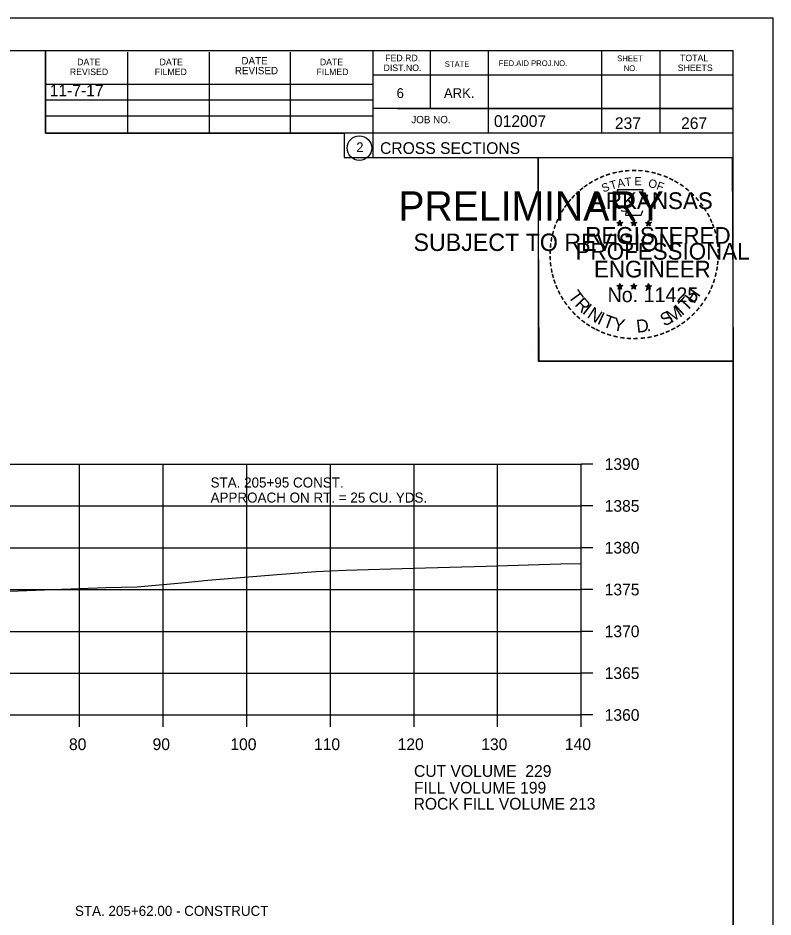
# Model space of a CAD drawing. Extents: x 1374311 to 1383814, y 384102 to 406278.
# Drawn here: x 1382712.7 to 1382803, y 403184.2 to 403291.7 of the extents above; entities that cross this region are included whole.
import ezdxf

# ---------------------------------------------------------------- set-up
doc = ezdxf.new("R2010")
doc.units = 0
for name, color, linetype in [('R_Axis', 7, 'Continuous'), ('R_Axis Annot', 7, 'Continuous'), ('R_Border', 7, 'Continuous'), ('R_Border Notes', 7, 'Continuous'), ('R_Border PE', 7, 'Continuous'), ('R_Border Prem', 7, 'Continuous'), ('R_Exist Surface', 7, 'Continuous'), ('R_Fin Surface', 7, 'Continuous'), ('R_Grid', 7, 'Continuous'), ('R_No Plot', 7, 'Continuous'), ('R_Water', 7, 'Continuous'), ('R_Water Annot', 7, 'Continuous')]:
    doc.layers.add(name, color=color, linetype=linetype)

msp = doc.modelspace()

# ---------------------------------------------------------------- linework, layer by layer
at = {"layer": 'R_Axis'}
for p, q in [((1382780.07, 403208.35), (1382780.07, 403238.35)), ((1382781.47, 403238.35), (1382780.07, 403238.35)), ((1382781.47, 403233.35), (1382780.07, 403233.35)), ((1382781.47, 403228.35), (1382780.07, 403228.35)), ((1382781.47, 403223.35), (1382780.07, 403223.35)), ((1382781.47, 403218.35), (1382780.07, 403218.35)), ((1382781.47, 403213.35), (1382780.07, 403213.35)), ((1382500.07, 403208.35), (1382780.07, 403208.35)), ((1382720.07, 403206.95), (1382720.07, 403208.35)), ((1382730.07, 403206.95), (1382730.07, 403208.35)), ((1382740.07, 403206.95), (1382740.07, 403208.35)), ((1382750.07, 403206.95), (1382750.07, 403208.35)), ((1382760.07, 403206.95), (1382760.07, 403208.35)), ((1382770.07, 403206.95), (1382770.07, 403208.35)), ((1382780.07, 403206.95), (1382780.07, 403208.35)), ((1382781.47, 403208.35), (1382780.07, 403208.35))]:
    msp.add_line(p, q, dxfattribs=at)
at = {"layer": 'R_Border'}
for p, q in [((1382482.07, 403287.81), (1382798.25, 403287.81)), ((1382715.99, 403277.93), (1382715.99, 403287.81)), ((1382725.85, 403277.93), (1382725.85, 403287.61)), ((1382735.61, 403277.93), (1382735.61, 403287.61)), ((1382745.29, 403277.93), (1382745.29, 403287.61)), ((1382755.15, 403287.81), (1382755.15, 403275.01)), ((1382761.99, 403287.81), (1382761.99, 403280.87)), ((1382768.93, 403287.81), (1382768.93, 403277.93)), ((1382782.51, 403287.81), (1382782.51, 403277.93)), ((1382789.45, 403287.81), (1382789.45, 403277.93)), ((1382798.25, 403082.35), (1382798.25, 403287.81)), ((1382798.25, 403284.87), (1382755.15, 403284.87)), ((1382798.25, 403284.89), (1382798.25, 403284.89)), ((1382715.99, 403283.79), (1382755.15, 403283.79)), ((1382715.99, 403281.93), (1382755.15, 403281.93)), ((1382715.99, 403277.93), (1382715.99, 403279.99)), ((1382715.99, 403279.99), (1382755.15, 403279.99)), ((1382798.25, 403280.87), (1382755.15, 403280.87)), ((1382758.11, 403280.87), (1382798.25, 403280.87)), ((1382798.25, 403277.93), (1382715.99, 403277.93)), ((1382755.15, 403275.01), (1382798.25, 403275.01))]:
    msp.add_line(p, q, dxfattribs=at)
msp.add_circle((1382753.54, 403276.14), 1.47, dxfattribs=at)
at = {"layer": 'R_Border PE'}
for p, q in [((1382784.34, 403267.26), (1382784.69, 403267.15)), ((1382784.34, 403267.26), (1382784.59, 403267.22)), ((1382784.34, 403267.26), (1382784.57, 403267.14)), ((1382784.47, 403266.85), (1382784.69, 403267.15)), ((1382784.47, 403266.85), (1382784.6, 403267.1)), ((1382784.69, 403267.52), (1382784.64, 403267.26)), ((1382784.69, 403267.15), (1382784.69, 403267.52)), ((1382784.69, 403267.52), (1382784.73, 403267.27)), ((1382785.03, 403267.26), (1382784.69, 403267.15)), ((1382784.9, 403266.85), (1382784.69, 403267.15)), ((1382785.03, 403267.26), (1382784.75, 403267.21)), ((1382784.9, 403266.85), (1382784.76, 403267.15)), ((1382785.03, 403267.26), (1382784.83, 403267.16)), ((1382786.01, 403267.26), (1382786.36, 403267.15)), ((1382786.01, 403267.26), (1382786.26, 403267.22)), ((1382786.01, 403267.26), (1382786.24, 403267.14)), ((1382786.14, 403266.85), (1382786.36, 403267.15)), ((1382786.14, 403266.85), (1382786.27, 403267.1)), ((1382786.36, 403267.52), (1382786.31, 403267.26)), ((1382786.36, 403267.15), (1382786.36, 403267.52)), ((1382786.36, 403267.52), (1382786.4, 403267.27)), ((1382786.7, 403267.26), (1382786.36, 403267.15)), ((1382786.57, 403266.85), (1382786.36, 403267.15)), ((1382786.7, 403267.26), (1382786.42, 403267.21)), ((1382786.57, 403266.85), (1382786.43, 403267.15)), ((1382786.7, 403267.26), (1382786.5, 403267.16)), ((1382787.77, 403267.25), (1382788.12, 403267.14)), ((1382787.77, 403267.25), (1382788.02, 403267.21)), ((1382787.77, 403267.25), (1382788.01, 403267.13)), ((1382787.9, 403266.84), (1382788.12, 403267.14)), ((1382787.9, 403266.84), (1382788.03, 403267.09)), ((1382788.12, 403267.5), (1382788.08, 403267.25)), ((1382788.12, 403267.14), (1382788.12, 403267.5)), ((1382788.12, 403267.5), (1382788.17, 403267.25)), ((1382788.47, 403267.25), (1382788.12, 403267.14)), ((1382788.33, 403266.84), (1382788.12, 403267.14)), ((1382788.47, 403267.25), (1382788.18, 403267.2)), ((1382788.33, 403266.84), (1382788.2, 403267.13)), ((1382788.47, 403267.25), (1382788.26, 403267.15)), ((1382784.47, 403266.85), (1382784.68, 403267.07)), ((1382784.9, 403266.85), (1382784.68, 403267.07)), ((1382786.14, 403266.85), (1382786.35, 403267.07)), ((1382786.57, 403266.85), (1382786.35, 403267.07)), ((1382787.9, 403266.84), (1382788.12, 403267.06)), ((1382788.33, 403266.84), (1382788.12, 403267.06)), ((1382784.33, 403259.69), (1382784.68, 403259.58)), ((1382784.33, 403259.69), (1382784.59, 403259.64)), ((1382784.33, 403259.69), (1382784.57, 403259.57)), ((1382784.47, 403259.28), (1382784.68, 403259.58)), ((1382784.68, 403259.94), (1382784.64, 403259.69)), ((1382784.68, 403259.58), (1382784.68, 403259.94)), ((1382784.68, 403259.94), (1382784.73, 403259.69)), ((1382785.03, 403259.69), (1382784.68, 403259.58)), ((1382784.89, 403259.28), (1382784.68, 403259.58)), ((1382785.03, 403259.69), (1382784.74, 403259.64)), ((1382784.89, 403259.28), (1382784.76, 403259.57)), ((1382785.03, 403259.69), (1382784.82, 403259.59)), ((1382786, 403259.69), (1382786.35, 403259.58)), ((1382786, 403259.69), (1382786.25, 403259.64)), ((1382786, 403259.69), (1382786.24, 403259.57)), ((1382786.13, 403259.28), (1382786.35, 403259.58)), ((1382786.35, 403259.94), (1382786.31, 403259.69)), ((1382786.35, 403259.58), (1382786.35, 403259.94)), ((1382786.35, 403259.94), (1382786.4, 403259.69)), ((1382786.7, 403259.69), (1382786.35, 403259.58)), ((1382786.56, 403259.28), (1382786.35, 403259.58)), ((1382786.7, 403259.69), (1382786.41, 403259.64)), ((1382786.56, 403259.28), (1382786.43, 403259.57)), ((1382786.7, 403259.69), (1382786.49, 403259.59)), ((1382787.77, 403259.68), (1382788.12, 403259.57)), ((1382787.77, 403259.68), (1382788.02, 403259.63)), ((1382787.77, 403259.68), (1382788.01, 403259.56)), ((1382787.9, 403259.27), (1382788.12, 403259.57)), ((1382788.12, 403259.93), (1382788.08, 403259.68)), ((1382788.12, 403259.57), (1382788.12, 403259.93)), ((1382788.12, 403259.93), (1382788.17, 403259.68)), ((1382788.46, 403259.68), (1382788.12, 403259.57)), ((1382788.33, 403259.27), (1382788.12, 403259.57)), ((1382788.46, 403259.68), (1382788.18, 403259.63)), ((1382788.33, 403259.27), (1382788.19, 403259.56)), ((1382788.46, 403259.68), (1382788.26, 403259.58)), ((1382784.47, 403259.28), (1382784.59, 403259.53)), ((1382784.47, 403259.28), (1382784.68, 403259.5)), ((1382784.89, 403259.28), (1382784.68, 403259.5)), ((1382786.13, 403259.28), (1382786.26, 403259.53)), ((1382786.13, 403259.28), (1382786.35, 403259.5)), ((1382786.56, 403259.28), (1382786.35, 403259.5)), ((1382787.9, 403259.27), (1382788.03, 403259.52)), ((1382787.9, 403259.27), (1382788.12, 403259.49)), ((1382788.33, 403259.27), (1382788.12, 403259.49))]:
    msp.add_line(p, q, dxfattribs=at)
for points in [[(1382784.38, 403271.14), (1382784.65, 403270.31)], [(1382787.89, 403270.22), (1382788.03, 403270.5), (1382787.35, 403270.48), (1382787.49, 403271.14), (1382784.38, 403271.14)], [(1382784.87, 403268.72), (1382784.87, 403268.63), (1382785.43, 403268.61), (1382785.38, 403268.14), (1382787.25, 403268.14), (1382787.45, 403268.67)], [(1382784.69, 403267.52), (1382784.9, 403266.85), (1382784.34, 403267.26), (1382785.03, 403267.26), (1382784.47, 403266.85), (1382784.69, 403267.52)], [(1382786.36, 403267.52), (1382786.57, 403266.85), (1382786.01, 403267.26), (1382786.7, 403267.26), (1382786.14, 403266.85), (1382786.36, 403267.52)], [(1382788.12, 403267.5), (1382788.33, 403266.84), (1382787.77, 403267.25), (1382788.47, 403267.25), (1382787.9, 403266.84), (1382788.12, 403267.5)], [(1382784.68, 403259.94), (1382784.89, 403259.28), (1382784.33, 403259.69), (1382785.03, 403259.69), (1382784.47, 403259.28), (1382784.68, 403259.94)], [(1382786.35, 403259.94), (1382786.56, 403259.28), (1382786, 403259.69), (1382786.7, 403259.69), (1382786.13, 403259.28), (1382786.35, 403259.94)], [(1382788.12, 403259.93), (1382788.33, 403259.27), (1382787.77, 403259.68), (1382788.46, 403259.68), (1382787.9, 403259.27), (1382788.12, 403259.93)]]:
    msp.add_lwpolyline(points, dxfattribs=at)
for centre, radius in [((1382784.68, 403267.15), 0.172), ((1382784.68, 403267.15), 0.145), ((1382784.68, 403267.15), 0.116), ((1382784.68, 403267.15), 0.0991), ((1382784.68, 403267.15), 0.0747), ((1382784.68, 403267.15), 0.0495), ((1382784.68, 403267.15), 0.0296), ((1382786.35, 403267.15), 0.172), ((1382786.35, 403267.15), 0.145), ((1382786.35, 403267.15), 0.116), ((1382786.35, 403267.15), 0.0991), ((1382786.35, 403267.15), 0.0747), ((1382786.35, 403267.15), 0.0495), ((1382786.35, 403267.15), 0.0296), ((1382788.12, 403267.14), 0.172), ((1382788.12, 403267.14), 0.145), ((1382788.12, 403267.14), 0.116), ((1382788.12, 403267.14), 0.0991), ((1382788.12, 403267.14), 0.0747), ((1382788.12, 403267.14), 0.0495), ((1382788.12, 403267.14), 0.0296), ((1382784.68, 403259.58), 0.172), ((1382784.68, 403259.58), 0.145), ((1382784.68, 403259.58), 0.116), ((1382784.68, 403259.58), 0.0991), ((1382784.68, 403259.58), 0.0747), ((1382784.68, 403259.58), 0.0495), ((1382784.68, 403259.58), 0.0296), ((1382786.35, 403259.58), 0.172), ((1382786.35, 403259.58), 0.145), ((1382786.35, 403259.58), 0.116), ((1382786.35, 403259.58), 0.0991), ((1382786.35, 403259.58), 0.0747), ((1382786.35, 403259.58), 0.0495), ((1382786.35, 403259.58), 0.0296), ((1382788.12, 403259.57), 0.172), ((1382788.12, 403259.57), 0.145), ((1382788.12, 403259.57), 0.116), ((1382788.12, 403259.57), 0.0991), ((1382788.12, 403259.57), 0.0747), ((1382788.12, 403259.57), 0.0495), ((1382788.12, 403259.57), 0.0296)]:
    msp.add_circle(centre, radius, dxfattribs=at)
at = {"layer": 'R_Exist Surface'}
msp.add_lwpolyline([(1382709.53, 403223.09), (1382723.22, 403223.58), (1382726.97, 403223.69), (1382732.72, 403224.2), (1382735.43, 403224.47), (1382743.71, 403225.16), (1382748.32, 403225.49), (1382751.91, 403225.66), (1382760.03, 403225.89), (1382768.7, 403226.13), (1382777.59, 403226.41), (1382780.07, 403226.47)], dxfattribs=at)
at = {"layer": 'R_Grid'}
for p, q in [((1382500.07, 403238.35), (1382780.07, 403238.35)), ((1382720.07, 403208.35), (1382720.07, 403238.35)), ((1382730.07, 403208.35), (1382730.07, 403238.35)), ((1382740.07, 403208.35), (1382740.07, 403238.35)), ((1382750.07, 403208.35), (1382750.07, 403238.35)), ((1382760.07, 403208.35), (1382760.07, 403238.35)), ((1382770.07, 403208.35), (1382770.07, 403238.35)), ((1382780.07, 403208.35), (1382780.07, 403238.35)), ((1382500.07, 403233.35), (1382780.07, 403233.35)), ((1382500.07, 403228.35), (1382780.07, 403228.35)), ((1382500.07, 403223.35), (1382780.07, 403223.35)), ((1382500.07, 403218.35), (1382780.07, 403218.35)), ((1382500.07, 403213.35), (1382780.07, 403213.35)), ((1382500.07, 403208.35), (1382780.07, 403208.35))]:
    msp.add_line(p, q, dxfattribs=at)
at = {"layer": 'R_No Plot'}
for p, q in [((1382469.67, 403291.7), (1382803, 403291.7)), ((1382774.29, 403252.55), (1382774.29, 403252.55))]:
    msp.add_line(p, q, dxfattribs=at)
for points in [[(1382469.66, 403291.7), (1382803, 403291.7), (1382803, 403078.36), (1382469.66, 403078.36)], [(1382715.99, 403287.81), (1382715.99, 403277.93), (1382751.72, 403277.93), (1382751.72, 403275.01), (1382774.92, 403275.01), (1382774.92, 403250.67), (1382798.25, 403250.67), (1382798.25, 403082.35), (1382482.07, 403082.35), (1382482.07, 403287.81)], [(1382774.92, 403275.01), (1382798.13, 403275.01), (1382798.25, 403250.67), (1382775.04, 403250.67)]]:
    msp.add_lwpolyline(points, close=True, dxfattribs=at)

# ---------------------------------------------------------------- texts
at = {"layer": 'R_Axis Annot'}
for s, p in [('1390', (1382782.87, 403237.65)), ('1385', (1382782.87, 403232.65)), ('1380', (1382782.87, 403227.65)), ('1375', (1382782.87, 403222.65)), ('1370', (1382782.87, 403217.65)), ('1365', (1382782.87, 403212.65)), ('1360', (1382782.87, 403207.65)), ('80', (1382718.81, 403204.15)), ('90', (1382728.81, 403204.15)), ('100', (1382738.11, 403204.15)), ('110', (1382748.11, 403204.15)), ('120', (1382758.11, 403204.15)), ('130', (1382768.11, 403204.15)), ('140', (1382778.11, 403204.15)), ('CUT VOLUME  229', (1382760.07, 403200.95)), ('FILL VOLUME 199', (1382760.07, 403198.95))]:
    msp.add_text(s, height=1.4, dxfattribs=at).set_placement(p)
at = {"layer": 'R_Border'}
for s, height, p in [('DATE', 0.782, (1382719.79, 403286.05)), ('DATE', 0.782, (1382729.65, 403286.05)), ('DATE', 0.879, (1382739.43, 403286.15)), ('DATE', 0.782, (1382748.81, 403286.05)), ('FED.RD.', 0.782, (1382756.63, 403286.53)), ('STATE', 0.684, (1382763.75, 403285.85)), ('FED.AID PROJ.NO.', 0.684, (1382770.21, 403285.95)), ('SHEET', 0.684, (1382784.37, 403286.53)), ('TOTAL', 0.782, (1382791.89, 403286.53)), ('REVISED', 0.782, (1382718.91, 403284.87)), ('FILMED', 0.782, (1382729.07, 403284.87)), ('REVISED', 0.879, (1382738.65, 403284.97)), ('FILMED', 0.782, (1382748.41, 403284.87)), ('DIST.NO.', 0.782, (1382756.43, 403285.35)), ('NO.', 0.684, (1382785.15, 403285.35)), ('SHEETS', 0.782, (1382791.61, 403285.35)), ('6', 1.17, (1382757.99, 403282.13)), ('ARK.', 1.172, (1382763.65, 403282.13)), ('JOB NO.', 0.879, (1382759.75, 403279.11)), ('012007', 1.4, (1382769.63, 403278.67)), ('2', 1.17, (1382753.16, 403275.66)), ('CROSS SECTIONS', 1.4, (1382756.01, 403275.44))]:
    msp.add_text(s, height=height, rotation=360, dxfattribs=at).set_placement(p)
at = {"layer": 'R_Border Notes'}
for s, p in [('STA. 205+95 CONST.', (1382735.74, 403235.55)), ('APPROACH ON RT. = 25 CU. YDS.', (1382735.74, 403233.75))]:
    msp.add_text(s, height=1.2, dxfattribs=at).set_placement(p)
at = {"layer": 'R_Border PE'}
for s, height, rotation, p in [('-', 1.6, 5.8968, (1382785.28, 403272.78)), ('-', 1.6, 0.1862, (1382786.05, 403272.85)), ('-', 1.6, 357.743, (1382786.78, 403272.84)), ('-', 1.6, 28.7918, (1382781.86, 403271.68)), ('-', 1.6, 24.3072, (1382782.49, 403272)), ('-', 1.6, 19.1761, (1382783.12, 403272.27)), ('-', 1.6, 13.6301, (1382783.87, 403272.51)), ('A', 1, 11.2132, (1382784.47, 403271.4)), ('-', 1.6, 10.2193, (1382784.55, 403272.67)), ('T', 1, 6.0228, (1382785.32, 403271.57)), ('E', 1, 0.8323, (1382786.43, 403271.68)), ('-', 1.6, 352.1617, (1382787.52, 403272.78)), ('-', 1.6, 347.2049, (1382788.24, 403272.67)), ('-', 1.6, 342.3362, (1382788.87, 403272.51)), ('-', 1.6, 337.8551, (1382789.61, 403272.29)), ('-', 1.6, 334.1211, (1382790.24, 403272.02)), ('-', 1.6, 38.9507, (1382780.21, 403270.54)), ('-', 1.6, 36.2317, (1382780.68, 403270.92)), ('-', 1.6, 34.0636, (1382781.26, 403271.31)), ('S', 1, 21.594, (1382782.73, 403270.82)), ('T', 1, 16.4036, (1382783.65, 403271.15)), ('O', 1, 350.4515, (1382788.03, 403271.47)), ('F', 1, 340.0707, (1382788.98, 403271.24)), ('-', 1.6, 329.6409, (1382790.82, 403271.74)), ('-', 1.6, 325.8627, (1382791.46, 403271.38)), ('-', 1.6, 320.5297, (1382792.07, 403270.95)), ('-', 1.6, 48.423, (1382779.33, 403269.64)), ('-', 1.6, 42.9622, (1382779.77, 403270.12)), ('ARKANSAS', 2, 360, (1382781.23, 403268.85)), ('-', 1.6, 315.5786, (1382792.67, 403270.46)), ('-', 1.6, 54.2325, (1382778.51, 403268.59)), ('-', 1.6, 50.6142, (1382778.92, 403269.16)), ('-', 1.6, 309.8797, (1382793.24, 403269.91)), ('-', 1.6, 306.6522, (1382793.77, 403269.31)), ('-', 1.6, 62.8713, (1382777.87, 403267.45)), ('-', 1.6, 58.0706, (1382778.18, 403268.06)), ('-', 1.4, 303.6753, (1382794.25, 403268.74)), ('-', 1.6, 299.6684, (1382794.57, 403268.14)), ('-', 1.6, 67.7743, (1382777.61, 403266.84)), ('DWB', 0.01, 360, (1382784.67, 403267.15)), ('DWB', 0.01, 360, (1382786.34, 403267.15)), ('DWB', 0.01, 360, (1382788.11, 403267.14)), ('-', 1.6, 294.6628, (1382794.89, 403267.52)), ('-', 1.6, 290.5728, (1382795.15, 403266.95)), ('-', 1.6, 75.461, (1382777.2, 403265.49)), ('-', 1.6, 72.3945, (1382777.39, 403266.21)), ('REGISTERED', 2, 360, (1382780.55, 403264.7)), ('-', 1.6, 285.1233, (1382795.39, 403266.37)), ('-', 1.6, 81.2013, (1382777.06, 403264.78)), ('-', 1.6, 280.5493, (1382795.59, 403265.62)), ('-', 1.6, 89.0622, (1382776.96, 403263.39)), ('-', 1.6, 85.1863, (1382776.99, 403264.09)), ('PROFESSIONAL', 2, 360, (1382779.4, 403262.8)), ('-', 1.6, 276.5962, (1382795.75, 403264.86)), ('-', 1.6, 274.3301, (1382795.81, 403264.13)), ('-', 1.6, 94.1959, (1382777, 403262.66)), ('-', 1.6, 269.9407, (1382795.84, 403263.5)), ('-', 1.6, 98.9479, (1382777.07, 403262)), ('-', 1.6, 101.7149, (1382777.21, 403261.26)), ('ENGINEER', 2, 360, (1382781.59, 403260.67)), ('-', 1.6, 260.9953, (1382795.75, 403262.18)), ('-', 1.6, 263.5172, (1382795.82, 403262.84)), ('-', 1.6, 105.4578, (1382777.37, 403260.67)), ('-', 1.6, 255.7626, (1382795.64, 403261.5)), ('-', 1.6, 109.0874, (1382777.58, 403260.04)), ('-', 1.6, 114.0643, (1382777.84, 403259.44)), ('DWB', 0.01, 360, (1382784.67, 403259.57)), ('DWB', 0.01, 360, (1382786.34, 403259.57)), ('DWB', 0.01, 360, (1382788.1, 403259.56)), ('-', 1.6, 247.8887, (1382795.24, 403260.11)), ('-', 1.6, 252.8681, (1382795.46, 403260.78)), ('-', 1.6, 115.7289, (1382778.14, 403258.82)), ('-', 1.6, 120.4471, (1382778.5, 403258.24)), ('T', 1.54, 306.0406, (1382778.44, 403258.42)), ('No. 11425', 1.757, 360, (1382783.22, 403257.72)), ('H', 1.54, 54.6088, (1382793.56, 403257.45)), ('-', 1.6, 244.6197, (1382794.98, 403259.48)), ('-', 1.6, 125.8934, (1382778.9, 403257.68)), ('R', 1.54, 314.005, (1382779.2, 403257.37)), ('I', 1.54, 321.9694, (1382780.1, 403256.44)), ('I', 1.54, 42.1136, (1382792.11, 403256.03)), ('T', 1.54, 46.6444, (1382792.67, 403256.51)), ('-', 1.6, 233.8452, (1382794.18, 403258.08)), ('-', 1.6, 239.0712, (1382794.58, 403258.73)), ('-', 1.6, 130.7181, (1382779.36, 403257.13)), ('-', 1.6, 134.2238, (1382779.88, 403256.58)), ('N', 1.54, 326.5002, (1382780.67, 403255.96)), ('I', 1.54, 335.3603, (1382781.88, 403255.18)), ('S', 1.54, 26.9312, (1382789.99, 403254.78)), ('M', 1.54, 32.6563, (1382790.83, 403255.18)), ('-', 1.6, 225.7653, (1382793.27, 403256.95)), ('-', 1.6, 231.2538, (1382793.75, 403257.51)), ('-', 1.6, 138.9338, (1382780.41, 403256.12)), ('-', 1.6, 144.6463, (1382780.96, 403255.71)), ('T', 1.54, 339.8912, (1382782.54, 403254.85)), ('Y', 1.54, 347.8556, (1382783.76, 403254.41)), ('D', 1.54, 6.3969, (1382786.74, 403254.05)), ('-', 1.6, 215.7363, (1382792.2, 403255.97)), ('-', 1.6, 221.0851, (1382792.75, 403256.44)), ('-', 1.6, 148.0898, (1382781.52, 403255.34)), ('-', 1.6, 151.5704, (1382782.1, 403255.01)), ('-', 1.6, 154.6002, (1382782.62, 403254.77)), ('-', 1.6, 158.5612, (1382783.25, 403254.51)), ('.', 1.54, 13.7642, (1382787.93, 403254.18)), ('-', 1.6, 204.2516, (1382790.48, 403254.91)), ('-', 1.6, 207.3568, (1382791.11, 403255.23)), ('-', 1.6, 212.2491, (1382791.67, 403255.58)), ('-', 1.6, 162.7983, (1382783.93, 403254.3)), ('-', 1.6, 167.5555, (1382784.65, 403254.14)), ('-', 1.6, 173.1155, (1382785.42, 403254.03)), ('-', 1.6, 176.5183, (1382786.17, 403253.97)), ('-', 1.6, 181.5918, (1382786.91, 403253.99)), ('-', 1.6, 185.8167, (1382787.72, 403254.07)), ('-', 1.6, 191.2858, (1382788.46, 403254.2)), ('-', 1.6, 195.4743, (1382789.19, 403254.4)), ('-', 1.6, 200.7184, (1382789.86, 403254.64))]:
    msp.add_text(s, height=height, rotation=rotation, dxfattribs=at).set_placement(p)
at = {"layer": 'R_Border Prem'}
for s, height, p in [('PRELIMINARY', 3.5, (1382758.2, 403267.47)), ('DWB', 0.01, (1382758.95, 403269.32)), ('SUBJECT TO REVISION', 2.0751, (1382760.01, 403263.84))]:
    msp.add_text(s, height=height, rotation=360, dxfattribs=at).set_placement(p)
at = {"layer": 'R_Fin Surface'}
for s, p in [('11-7-17', (1382716.5, 403282.33)), ('ROCK FILL VOLUME 213', (1382760.02, 403197.03))]:
    msp.add_text(s, height=1.4, dxfattribs=at).set_placement(p)
at = {"layer": 'R_Water'}
for s, p in [('237', (1382784.09, 403278.42)), ('267', (1382792.01, 403278.42))]:
    msp.add_text(s, height=1.4, rotation=360, dxfattribs=at).set_placement(p)
at = {"layer": 'R_Water Annot'}
msp.add_text('STA. 205+62.00 - CONSTRUCT', height=1.2, dxfattribs=at).set_placement((1382719.52, 403184.32))

doc.saveas('drawing.dxf')
